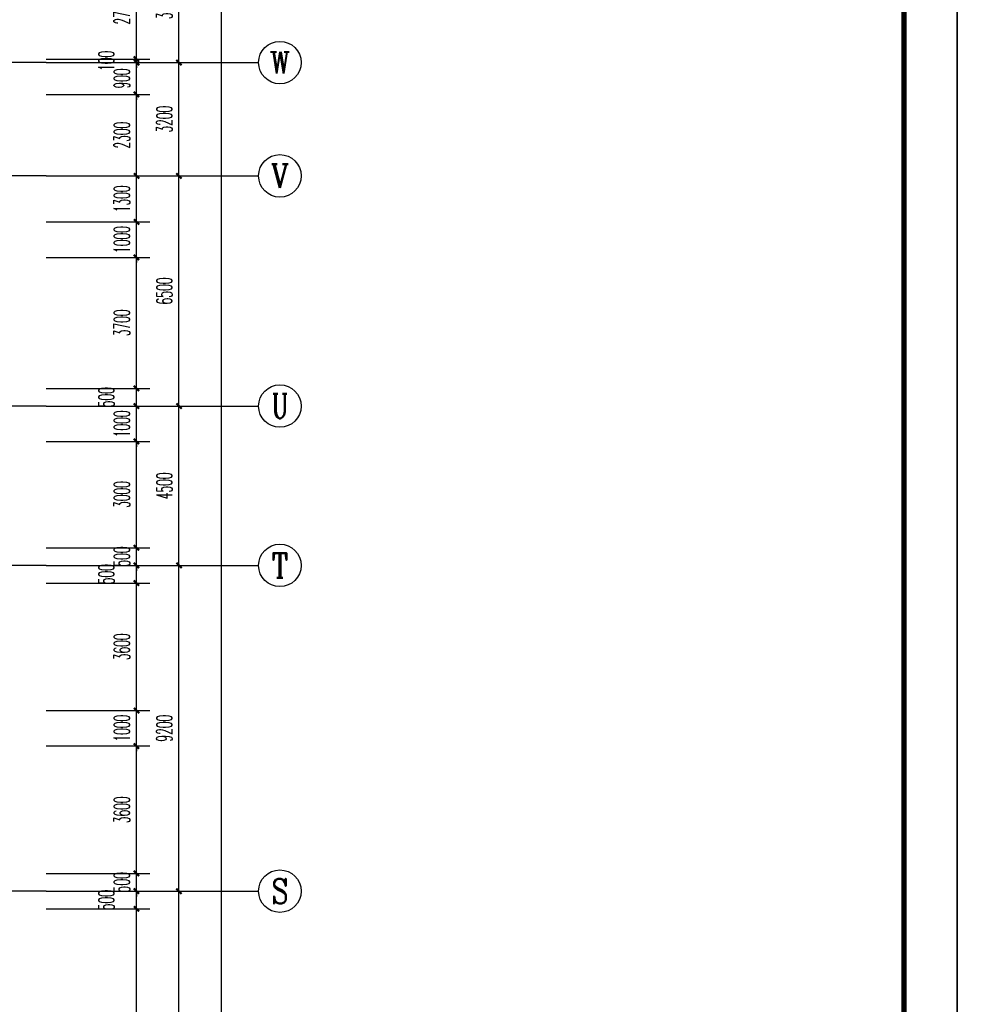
# Model space of a CAD drawing. Extents: x 1779708 to 7299578, y -1121471 to 88434.
# Tile 276 of 656: x 4526071 to 4553247, y -990738 to -962932. Entities that reach past the tile are written whole.
import ezdxf
from ezdxf.enums import TextEntityAlignment as Align

# ---------------------------------------------------------------- set-up
doc = ezdxf.new("R2010")
doc.units = 0
doc.header["$LTSCALE"] = 1000
doc.header["$MEASUREMENT"] = 0
doc.linetypes.add('DOTE', pattern=[2.42, 2, -0.2, 0.02, -0.2])
doc.layers.get('0').update_dxf_attribs({"linetype": 'CONTINUOUS'})
doc.layers.get('Defpoints').update_dxf_attribs({"linetype": 'CONTINUOUS'})
for name, color, linetype in [('AXIS', 3, 'CONTINUOUS'), ('AXIS_TEXT', 7, 'CONTINUOUS'), ('DOTE', 1, 'DOTE'), ('PUB_DIM', 3, 'CONTINUOUS'), ('PUB_TITLE', 4, 'CONTINUOUS'), ('修改', 6, 'CONTINUOUS')]:
    doc.layers.add(name, color=color, linetype=linetype)
doc.styles.add('_TCH_AXIS', font='COMPLEX', dxfattribs={"bigfont": 'GBCBIG'})
doc.styles.add('_TCH_DIM_T3', font='SIMPLEX.shx', dxfattribs={"width": 0.494118, "bigfont": 'GBCBIG.shx'})
doc.styles.add('COMPLEX', font='COMPLEX')
doc.dimstyles.new('_TCH_ARCH&&150', dxfattribs={"dimtxt": 446.25, "dimasz": 150, "dimexe": 375, "dimexo": 450, "dimgap": 189.375, "dimtad": 1, "dimdec": 0, "dimzin": 0, "dimdsep": 46, "dimtxsty": '_TCH_DIM_T3', "dimblk": 'ARCHTICK', "dimcen": 0.09, "dimdle": 225, "dimclrt": 7, "dimazin": 2, "dimtfac": 1, "dimtdec": 0, "dimtix": 1, "dimtmove": 2, "dimatfit": 3, "dimfxl": 250, "dimtolj": 1, "dimtzin": 0, "dimarcsym": 0})

# ---------------------------------------------------------------- blocks, each defined once
blk = doc.blocks.new('A$C36B43F05')
at = {"layer": 'PUB_TITLE'}
blk.add_lwpolyline([(0, 0), (126150, 0), (126150, 178350), (0, 178350)], close=True, dxfattribs=at)
at = {"layer": 'PUB_TITLE', "const_width": 150}
blk.add_lwpolyline([(1500, 1500), (124650, 1500), (124650, 174600), (1500, 174600)], close=True, dxfattribs=at)
blk = doc.blocks.new('_AXISO')
blk.add_circle((0, 0), 0.5)
at = {"layer": 'AXIS_TEXT', "style": 'COMPLEX', "width": 1.041667}
blk.add_attdef('A', text='', height=0.56, dxfattribs=at).set_placement((-0.25, -0.28), (0.25, -0.28), align=Align.FIT)
blk = doc.blocks.new('_ArchTick')
at = {"color": 0, "linetype": 'ByBlock', "const_width": 0.4}
blk.add_lwpolyline([(-0.5, -0.5), (0.5, 0.5)], dxfattribs=at)
blk = doc.blocks.new('*D6864')
at = {"layer": 'AXIS', "color": 0, "lineweight": -2, "transparency": 16777216}
for p, q in [((91750, 8975), (91750, 147425)), ((87250, 147200), (92125, 147200)), ((87250, 9200), (92125, 9200))]:
    blk.add_line(p, q, dxfattribs=at)
at = {"layer": 'Defpoints', "color": 0, "transparency": 16777216}
for p in [(86800, 147200), (91750, 147200), (86800, 9200)]:
    blk.add_point(p, dxfattribs=at)
at = {"layer": 'AXIS', "color": 0, "lineweight": -2, "transparency": 16777216, "xscale": 150, "yscale": 150, "zscale": 150}
for p, rotation in [((91750, 147200), 90), ((91750, 9200), 270)]:
    blk.add_blockref('_ArchTick', p, dxfattribs=dict(at, rotation=rotation))
at = {"layer": 'AXIS', "color": 7, "transparency": 16777216, "insert": (91338, 78200), "char_height": 446.2, "attachment_point": 5, "rotation": 90, "style": '_TCH_DIM_T3'}
blk.add_mtext('\\A1;138000', dxfattribs=at)
blk = doc.blocks.new('*D6876')
at = {"layer": 'AXIS', "color": 0, "lineweight": -2, "transparency": 16777216}
for p, q in [((90550, 73675), (90550, 82725)), ((87250, 82500), (90925, 82500)), ((87250, 73900), (90925, 73900))]:
    blk.add_line(p, q, dxfattribs=at)
at = {"layer": 'Defpoints', "color": 0, "transparency": 16777216}
for p in [(86800, 82500), (90550, 82500), (86800, 73900)]:
    blk.add_point(p, dxfattribs=at)
at = {"layer": 'AXIS', "color": 0, "lineweight": -2, "transparency": 16777216, "xscale": 150, "yscale": 150, "zscale": 150}
for p, rotation in [((90550, 82500), 90), ((90550, 73900), 270)]:
    blk.add_blockref('_ArchTick', p, dxfattribs=dict(at, rotation=rotation))
at = {"layer": 'AXIS', "color": 7, "transparency": 16777216, "insert": (90138, 78200), "char_height": 446.2, "attachment_point": 5, "rotation": 90, "style": '_TCH_DIM_T3'}
blk.add_mtext('\\A1;8600', dxfattribs=at)
blk = doc.blocks.new('*D6877')
at = {"layer": 'AXIS', "color": 0, "lineweight": -2, "transparency": 16777216}
for p, q in [((90550, 82275), (90550, 91925)), ((87250, 91700), (90925, 91700)), ((87250, 82500), (90925, 82500))]:
    blk.add_line(p, q, dxfattribs=at)
at = {"layer": 'Defpoints', "color": 0, "transparency": 16777216}
for p in [(86800, 91700), (90550, 91700), (86800, 82500)]:
    blk.add_point(p, dxfattribs=at)
at = {"layer": 'AXIS', "color": 0, "lineweight": -2, "transparency": 16777216, "xscale": 150, "yscale": 150, "zscale": 150}
for p, rotation in [((90550, 91700), 90), ((90550, 82500), 270)]:
    blk.add_blockref('_ArchTick', p, dxfattribs=dict(at, rotation=rotation))
at = {"layer": 'AXIS', "color": 7, "transparency": 16777216, "insert": (90138, 87100), "char_height": 446.2, "attachment_point": 5, "rotation": 90, "style": '_TCH_DIM_T3'}
blk.add_mtext('\\A1;9200', dxfattribs=at)
blk = doc.blocks.new('*D6878')
at = {"layer": 'AXIS', "color": 0, "lineweight": -2, "transparency": 16777216}
for p, q in [((90550, 91475), (90550, 96425)), ((87250, 96200), (90925, 96200)), ((87250, 91700), (90925, 91700))]:
    blk.add_line(p, q, dxfattribs=at)
at = {"layer": 'Defpoints', "color": 0, "transparency": 16777216}
for p in [(86800, 96200), (90550, 96200), (86800, 91700)]:
    blk.add_point(p, dxfattribs=at)
at = {"layer": 'AXIS', "color": 0, "lineweight": -2, "transparency": 16777216, "xscale": 150, "yscale": 150, "zscale": 150}
for p, rotation in [((90550, 96200), 90), ((90550, 91700), 270)]:
    blk.add_blockref('_ArchTick', p, dxfattribs=dict(at, rotation=rotation))
at = {"layer": 'AXIS', "color": 7, "transparency": 16777216, "insert": (90138, 93950), "char_height": 446.2, "attachment_point": 5, "rotation": 90, "style": '_TCH_DIM_T3'}
blk.add_mtext('\\A1;4500', dxfattribs=at)
blk = doc.blocks.new('*D6879')
at = {"layer": 'AXIS', "color": 0, "lineweight": -2, "transparency": 16777216}
for p, q in [((90550, 95975), (90550, 102925)), ((87250, 102700), (90925, 102700)), ((87250, 96200), (90925, 96200))]:
    blk.add_line(p, q, dxfattribs=at)
at = {"layer": 'Defpoints', "color": 0, "transparency": 16777216}
for p in [(86800, 102700), (90550, 102700), (86800, 96200)]:
    blk.add_point(p, dxfattribs=at)
at = {"layer": 'AXIS', "color": 0, "lineweight": -2, "transparency": 16777216, "xscale": 150, "yscale": 150, "zscale": 150}
for p, rotation in [((90550, 102700), 90), ((90550, 96200), 270)]:
    blk.add_blockref('_ArchTick', p, dxfattribs=dict(at, rotation=rotation))
at = {"layer": 'AXIS', "color": 7, "transparency": 16777216, "insert": (90138, 99450), "char_height": 446.2, "attachment_point": 5, "rotation": 90, "style": '_TCH_DIM_T3'}
blk.add_mtext('\\A1;6500', dxfattribs=at)
blk = doc.blocks.new('*D6880')
at = {"layer": 'AXIS', "color": 0, "lineweight": -2, "transparency": 16777216}
for p, q in [((90550, 102475), (90550, 106125)), ((87250, 105900), (90925, 105900)), ((87250, 102700), (90925, 102700))]:
    blk.add_line(p, q, dxfattribs=at)
at = {"layer": 'Defpoints', "color": 0, "transparency": 16777216}
for p in [(86800, 105900), (90550, 105900), (86800, 102700)]:
    blk.add_point(p, dxfattribs=at)
at = {"layer": 'AXIS', "color": 0, "lineweight": -2, "transparency": 16777216, "xscale": 150, "yscale": 150, "zscale": 150}
for p, rotation in [((90550, 105900), 90), ((90550, 102700), 270)]:
    blk.add_blockref('_ArchTick', p, dxfattribs=dict(at, rotation=rotation))
at = {"layer": 'AXIS', "color": 7, "transparency": 16777216, "insert": (90138, 104300), "char_height": 446.2, "attachment_point": 5, "rotation": 90, "style": '_TCH_DIM_T3'}
blk.add_mtext('\\A1;3200', dxfattribs=at)
blk = doc.blocks.new('*D6881')
at = {"layer": 'AXIS', "color": 0, "lineweight": -2, "transparency": 16777216}
for p, q in [((90550, 105675), (90550, 109325)), ((87250, 109100), (90925, 109100)), ((87250, 105900), (90925, 105900))]:
    blk.add_line(p, q, dxfattribs=at)
at = {"layer": 'Defpoints', "color": 0, "transparency": 16777216}
for p in [(86800, 109100), (90550, 109100), (86800, 105900)]:
    blk.add_point(p, dxfattribs=at)
at = {"layer": 'AXIS', "color": 0, "lineweight": -2, "transparency": 16777216, "xscale": 150, "yscale": 150, "zscale": 150}
for p, rotation in [((90550, 109100), 90), ((90550, 105900), 270)]:
    blk.add_blockref('_ArchTick', p, dxfattribs=dict(at, rotation=rotation))
at = {"layer": 'AXIS', "color": 7, "transparency": 16777216, "insert": (90138, 107500), "char_height": 446.2, "attachment_point": 5, "rotation": 90, "style": '_TCH_DIM_T3'}
blk.add_mtext('\\A1;3200', dxfattribs=at)
blk = doc.blocks.new('*D5240')
at = {"layer": 'Defpoints', "color": 0, "transparency": 16777216}
for p in [(4526367, -988043), (4529367, -988043), (4526367, -995643)]:
    blk.add_point(p, dxfattribs=at)
at = {"layer": 'PUB_DIM', "color": 0, "lineweight": -2, "transparency": 16777216}
for p, q in [((4529367, -995868), (4529367, -987818)), ((4526817, -988043), (4529742, -988043)), ((4526817, -995643), (4529742, -995643))]:
    blk.add_line(p, q, dxfattribs=at)
at = {"layer": 'PUB_DIM', "color": 0, "lineweight": -2, "transparency": 16777216, "xscale": 150, "yscale": 150, "zscale": 150}
for p, rotation in [((4529367, -988043), 90), ((4529367, -995643), 270)]:
    blk.add_blockref('_ArchTick', p, dxfattribs=dict(at, rotation=rotation))
at = {"layer": 'PUB_DIM', "color": 7, "transparency": 16777216, "insert": (4528955, -991843), "char_height": 446.2, "attachment_point": 5, "rotation": 90, "style": '_TCH_DIM_T3'}
blk.add_mtext('\\A1;7600', dxfattribs=at)
blk = doc.blocks.new('*D5241')
at = {"layer": 'Defpoints', "color": 0, "transparency": 16777216}
for p in [(4526367, -987543), (4529367, -987543), (4526367, -988043)]:
    blk.add_point(p, dxfattribs=at)
at = {"layer": 'PUB_DIM', "color": 0, "lineweight": -2, "transparency": 16777216}
for p, q in [((4529367, -988268), (4529367, -987318)), ((4526817, -987543), (4529742, -987543)), ((4526817, -988043), (4529742, -988043))]:
    blk.add_line(p, q, dxfattribs=at)
at = {"layer": 'PUB_DIM', "color": 0, "lineweight": -2, "transparency": 16777216, "xscale": 150, "yscale": 150, "zscale": 150}
for p, rotation in [((4529367, -987543), 90), ((4529367, -988043), 270)]:
    blk.add_blockref('_ArchTick', p, dxfattribs=dict(at, rotation=rotation))
at = {"layer": 'PUB_DIM', "color": 7, "transparency": 16777216, "insert": (4528516, -987793), "char_height": 446.2, "attachment_point": 5, "rotation": 90, "style": '_TCH_DIM_T3'}
blk.add_mtext('\\A1;500', dxfattribs=at)
blk = doc.blocks.new('*D5242')
at = {"layer": 'Defpoints', "color": 0, "transparency": 16777216}
for p in [(4526367, -987043), (4529367, -987043), (4526367, -987543)]:
    blk.add_point(p, dxfattribs=at)
at = {"layer": 'PUB_DIM', "color": 0, "lineweight": -2, "transparency": 16777216}
for p, q in [((4526817, -987043), (4529742, -987043)), ((4529367, -987043), (4529367, -986893)), ((4529367, -987543), (4529367, -987043)), ((4526817, -987543), (4529742, -987543)), ((4529367, -987543), (4529367, -987693))]:
    blk.add_line(p, q, dxfattribs=at)
at = {"layer": 'PUB_DIM', "color": 0, "lineweight": -2, "transparency": 16777216, "xscale": 150, "yscale": 150, "zscale": 150}
for p, rotation in [((4529367, -987043), 270), ((4529367, -987543), 90)]:
    blk.add_blockref('_ArchTick', p, dxfattribs=dict(at, rotation=rotation))
at = {"layer": 'PUB_DIM', "color": 7, "transparency": 16777216, "insert": (4528955, -987293), "char_height": 446.2, "attachment_point": 5, "rotation": 90, "style": '_TCH_DIM_T3'}
blk.add_mtext('\\A1;500', dxfattribs=at)
blk = doc.blocks.new('*D5243')
at = {"layer": 'Defpoints', "color": 0, "transparency": 16777216}
for p in [(4526367, -983443), (4529367, -983443), (4526367, -987043)]:
    blk.add_point(p, dxfattribs=at)
at = {"layer": 'PUB_DIM', "color": 0, "lineweight": -2, "transparency": 16777216}
for p, q in [((4529367, -987268), (4529367, -983218)), ((4526817, -983443), (4529742, -983443)), ((4526817, -987043), (4529742, -987043))]:
    blk.add_line(p, q, dxfattribs=at)
at = {"layer": 'PUB_DIM', "color": 0, "lineweight": -2, "transparency": 16777216, "xscale": 150, "yscale": 150, "zscale": 150}
for p, rotation in [((4529367, -983443), 90), ((4529367, -987043), 270)]:
    blk.add_blockref('_ArchTick', p, dxfattribs=dict(at, rotation=rotation))
at = {"layer": 'PUB_DIM', "color": 7, "transparency": 16777216, "insert": (4528955, -985243), "char_height": 446.2, "attachment_point": 5, "rotation": 90, "style": '_TCH_DIM_T3'}
blk.add_mtext('\\A1;3600', dxfattribs=at)
blk = doc.blocks.new('*D5244')
at = {"layer": 'Defpoints', "color": 0, "transparency": 16777216}
for p in [(4526367, -982443), (4529367, -982443), (4526367, -983443)]:
    blk.add_point(p, dxfattribs=at)
at = {"layer": 'PUB_DIM', "color": 0, "lineweight": -2, "transparency": 16777216}
for p, q in [((4529367, -982443), (4529367, -982293)), ((4526817, -982443), (4529742, -982443)), ((4529367, -983443), (4529367, -982443)), ((4526817, -983443), (4529742, -983443)), ((4529367, -983443), (4529367, -983593))]:
    blk.add_line(p, q, dxfattribs=at)
at = {"layer": 'PUB_DIM', "color": 0, "lineweight": -2, "transparency": 16777216, "xscale": 150, "yscale": 150, "zscale": 150}
for p, rotation in [((4529367, -982443), 270), ((4529367, -983443), 90)]:
    blk.add_blockref('_ArchTick', p, dxfattribs=dict(at, rotation=rotation))
at = {"layer": 'PUB_DIM', "color": 7, "transparency": 16777216, "insert": (4528955, -982943), "char_height": 446.2, "attachment_point": 5, "rotation": 90, "style": '_TCH_DIM_T3'}
blk.add_mtext('\\A1;1000', dxfattribs=at)
blk = doc.blocks.new('*D5245')
at = {"layer": 'Defpoints', "color": 0, "transparency": 16777216}
for p in [(4526367, -978843), (4529367, -978843), (4526367, -982443)]:
    blk.add_point(p, dxfattribs=at)
at = {"layer": 'PUB_DIM', "color": 0, "lineweight": -2, "transparency": 16777216}
for p, q in [((4529367, -982668), (4529367, -978618)), ((4526817, -978843), (4529742, -978843)), ((4526817, -982443), (4529742, -982443))]:
    blk.add_line(p, q, dxfattribs=at)
at = {"layer": 'PUB_DIM', "color": 0, "lineweight": -2, "transparency": 16777216, "xscale": 150, "yscale": 150, "zscale": 150}
for p, rotation in [((4529367, -978843), 90), ((4529367, -982443), 270)]:
    blk.add_blockref('_ArchTick', p, dxfattribs=dict(at, rotation=rotation))
at = {"layer": 'PUB_DIM', "color": 7, "transparency": 16777216, "insert": (4528955, -980643), "char_height": 446.2, "attachment_point": 5, "rotation": 90, "style": '_TCH_DIM_T3'}
blk.add_mtext('\\A1;3600', dxfattribs=at)
blk = doc.blocks.new('*D5246')
at = {"layer": 'Defpoints', "color": 0, "transparency": 16777216}
for p in [(4526367, -978343), (4529367, -978343), (4526367, -978843)]:
    blk.add_point(p, dxfattribs=at)
at = {"layer": 'PUB_DIM', "color": 0, "lineweight": -2, "transparency": 16777216}
for p, q in [((4529367, -979068), (4529367, -978118)), ((4526817, -978343), (4529742, -978343)), ((4526817, -978843), (4529742, -978843))]:
    blk.add_line(p, q, dxfattribs=at)
at = {"layer": 'PUB_DIM', "color": 0, "lineweight": -2, "transparency": 16777216, "xscale": 150, "yscale": 150, "zscale": 150}
for p, rotation in [((4529367, -978343), 90), ((4529367, -978843), 270)]:
    blk.add_blockref('_ArchTick', p, dxfattribs=dict(at, rotation=rotation))
at = {"layer": 'PUB_DIM', "color": 7, "transparency": 16777216, "insert": (4528516, -978593), "char_height": 446.2, "attachment_point": 5, "rotation": 90, "style": '_TCH_DIM_T3'}
blk.add_mtext('\\A1;500', dxfattribs=at)
blk = doc.blocks.new('*D5247')
at = {"layer": 'Defpoints', "color": 0, "transparency": 16777216}
for p in [(4526367, -977843), (4529367, -977843), (4526367, -978343)]:
    blk.add_point(p, dxfattribs=at)
at = {"layer": 'PUB_DIM', "color": 0, "lineweight": -2, "transparency": 16777216}
for p, q in [((4526817, -977843), (4529742, -977843)), ((4529367, -977843), (4529367, -977693)), ((4529367, -978343), (4529367, -977843)), ((4526817, -978343), (4529742, -978343)), ((4529367, -978343), (4529367, -978493))]:
    blk.add_line(p, q, dxfattribs=at)
at = {"layer": 'PUB_DIM', "color": 0, "lineweight": -2, "transparency": 16777216, "xscale": 150, "yscale": 150, "zscale": 150}
for p, rotation in [((4529367, -977843), 270), ((4529367, -978343), 90)]:
    blk.add_blockref('_ArchTick', p, dxfattribs=dict(at, rotation=rotation))
at = {"layer": 'PUB_DIM', "color": 7, "transparency": 16777216, "insert": (4528955, -978093), "char_height": 446.2, "attachment_point": 5, "rotation": 90, "style": '_TCH_DIM_T3'}
blk.add_mtext('\\A1;500', dxfattribs=at)
blk = doc.blocks.new('*D5248')
at = {"layer": 'Defpoints', "color": 0, "transparency": 16777216}
for p in [(4526367, -974843), (4529367, -974843), (4526367, -977843)]:
    blk.add_point(p, dxfattribs=at)
at = {"layer": 'PUB_DIM', "color": 0, "lineweight": -2, "transparency": 16777216}
for p, q in [((4526817, -974843), (4529742, -974843)), ((4529367, -978068), (4529367, -974618)), ((4526817, -977843), (4529742, -977843))]:
    blk.add_line(p, q, dxfattribs=at)
at = {"layer": 'PUB_DIM', "color": 0, "lineweight": -2, "transparency": 16777216, "xscale": 150, "yscale": 150, "zscale": 150}
for p, rotation in [((4529367, -974843), 90), ((4529367, -977843), 270)]:
    blk.add_blockref('_ArchTick', p, dxfattribs=dict(at, rotation=rotation))
at = {"layer": 'PUB_DIM', "color": 7, "transparency": 16777216, "insert": (4528955, -976343), "char_height": 446.2, "attachment_point": 5, "rotation": 90, "style": '_TCH_DIM_T3'}
blk.add_mtext('\\A1;3000', dxfattribs=at)
blk = doc.blocks.new('*D5249')
at = {"layer": 'Defpoints', "color": 0, "transparency": 16777216}
for p in [(4526367, -973843), (4529367, -973843), (4526367, -974843)]:
    blk.add_point(p, dxfattribs=at)
at = {"layer": 'PUB_DIM', "color": 0, "lineweight": -2, "transparency": 16777216}
for p, q in [((4529367, -973843), (4529367, -973693)), ((4526817, -973843), (4529742, -973843)), ((4529367, -974843), (4529367, -973843)), ((4526817, -974843), (4529742, -974843)), ((4529367, -974843), (4529367, -974993))]:
    blk.add_line(p, q, dxfattribs=at)
at = {"layer": 'PUB_DIM', "color": 0, "lineweight": -2, "transparency": 16777216, "xscale": 150, "yscale": 150, "zscale": 150}
for p, rotation in [((4529367, -973843), 270), ((4529367, -974843), 90)]:
    blk.add_blockref('_ArchTick', p, dxfattribs=dict(at, rotation=rotation))
at = {"layer": 'PUB_DIM', "color": 7, "transparency": 16777216, "insert": (4528955, -974343), "char_height": 446.2, "attachment_point": 5, "rotation": 90, "style": '_TCH_DIM_T3'}
blk.add_mtext('\\A1;1000', dxfattribs=at)
blk = doc.blocks.new('*D5250')
at = {"layer": 'Defpoints', "color": 0, "transparency": 16777216}
for p in [(4526367, -973343), (4529367, -973343), (4526367, -973843)]:
    blk.add_point(p, dxfattribs=at)
at = {"layer": 'PUB_DIM', "color": 0, "lineweight": -2, "transparency": 16777216}
for p, q in [((4529367, -974068), (4529367, -973118)), ((4526817, -973343), (4529742, -973343)), ((4526817, -973843), (4529742, -973843))]:
    blk.add_line(p, q, dxfattribs=at)
at = {"layer": 'PUB_DIM', "color": 0, "lineweight": -2, "transparency": 16777216, "xscale": 150, "yscale": 150, "zscale": 150}
for p, rotation in [((4529367, -973343), 90), ((4529367, -973843), 270)]:
    blk.add_blockref('_ArchTick', p, dxfattribs=dict(at, rotation=rotation))
at = {"layer": 'PUB_DIM', "color": 7, "transparency": 16777216, "insert": (4528516, -973593), "char_height": 446.2, "attachment_point": 5, "rotation": 90, "style": '_TCH_DIM_T3'}
blk.add_mtext('\\A1;500', dxfattribs=at)
blk = doc.blocks.new('*D5251')
at = {"layer": 'Defpoints', "color": 0, "transparency": 16777216}
for p in [(4526367, -969643), (4529367, -969643), (4526367, -973343)]:
    blk.add_point(p, dxfattribs=at)
at = {"layer": 'PUB_DIM', "color": 0, "lineweight": -2, "transparency": 16777216}
for p, q in [((4529367, -973568), (4529367, -969418)), ((4526817, -969643), (4529742, -969643)), ((4526817, -973343), (4529742, -973343))]:
    blk.add_line(p, q, dxfattribs=at)
at = {"layer": 'PUB_DIM', "color": 0, "lineweight": -2, "transparency": 16777216, "xscale": 150, "yscale": 150, "zscale": 150}
for p, rotation in [((4529367, -969643), 90), ((4529367, -973343), 270)]:
    blk.add_blockref('_ArchTick', p, dxfattribs=dict(at, rotation=rotation))
at = {"layer": 'PUB_DIM', "color": 7, "transparency": 16777216, "insert": (4528955, -971493), "char_height": 446.2, "attachment_point": 5, "rotation": 90, "style": '_TCH_DIM_T3'}
blk.add_mtext('\\A1;3700', dxfattribs=at)
blk = doc.blocks.new('*D5252')
at = {"layer": 'Defpoints', "color": 0, "transparency": 16777216}
for p in [(4526367, -968643), (4529367, -968643), (4526367, -969643)]:
    blk.add_point(p, dxfattribs=at)
at = {"layer": 'PUB_DIM', "color": 0, "lineweight": -2, "transparency": 16777216}
for p, q in [((4529367, -968643), (4529367, -968493)), ((4526817, -968643), (4529742, -968643)), ((4529367, -969643), (4529367, -968643)), ((4526817, -969643), (4529742, -969643)), ((4529367, -969643), (4529367, -969793))]:
    blk.add_line(p, q, dxfattribs=at)
at = {"layer": 'PUB_DIM', "color": 0, "lineweight": -2, "transparency": 16777216, "xscale": 150, "yscale": 150, "zscale": 150}
for p, rotation in [((4529367, -968643), 270), ((4529367, -969643), 90)]:
    blk.add_blockref('_ArchTick', p, dxfattribs=dict(at, rotation=rotation))
at = {"layer": 'PUB_DIM', "color": 7, "transparency": 16777216, "insert": (4528955, -969143), "char_height": 446.2, "attachment_point": 5, "rotation": 90, "style": '_TCH_DIM_T3'}
blk.add_mtext('\\A1;1000', dxfattribs=at)
blk = doc.blocks.new('*D5253')
at = {"layer": 'Defpoints', "color": 0, "transparency": 16777216}
for p in [(4526367, -967343), (4529367, -967343), (4526367, -968643)]:
    blk.add_point(p, dxfattribs=at)
at = {"layer": 'PUB_DIM', "color": 0, "lineweight": -2, "transparency": 16777216}
for p, q in [((4526817, -967343), (4529742, -967343)), ((4529367, -968868), (4529367, -967118)), ((4526817, -968643), (4529742, -968643))]:
    blk.add_line(p, q, dxfattribs=at)
at = {"layer": 'PUB_DIM', "color": 0, "lineweight": -2, "transparency": 16777216, "xscale": 150, "yscale": 150, "zscale": 150}
for p, rotation in [((4529367, -967343), 90), ((4529367, -968643), 270)]:
    blk.add_blockref('_ArchTick', p, dxfattribs=dict(at, rotation=rotation))
at = {"layer": 'PUB_DIM', "color": 7, "transparency": 16777216, "insert": (4528955, -967993), "char_height": 446.2, "attachment_point": 5, "rotation": 90, "style": '_TCH_DIM_T3'}
blk.add_mtext('\\A1;1300', dxfattribs=at)
blk = doc.blocks.new('*D5254')
at = {"layer": 'Defpoints', "color": 0, "transparency": 16777216}
for p in [(4526367, -965043), (4529367, -965043), (4526367, -967343)]:
    blk.add_point(p, dxfattribs=at)
at = {"layer": 'PUB_DIM', "color": 0, "lineweight": -2, "transparency": 16777216}
for p, q in [((4529367, -967568), (4529367, -964818)), ((4526817, -965043), (4529742, -965043)), ((4526817, -967343), (4529742, -967343))]:
    blk.add_line(p, q, dxfattribs=at)
at = {"layer": 'PUB_DIM', "color": 0, "lineweight": -2, "transparency": 16777216, "xscale": 150, "yscale": 150, "zscale": 150}
for p, rotation in [((4529367, -965043), 90), ((4529367, -967343), 270)]:
    blk.add_blockref('_ArchTick', p, dxfattribs=dict(at, rotation=rotation))
at = {"layer": 'PUB_DIM', "color": 7, "transparency": 16777216, "insert": (4528955, -966193), "char_height": 446.2, "attachment_point": 5, "rotation": 90, "style": '_TCH_DIM_T3'}
blk.add_mtext('\\A1;2300', dxfattribs=at)
blk = doc.blocks.new('*D5255')
at = {"layer": 'Defpoints', "color": 0, "transparency": 16777216}
for p in [(4526367, -964143), (4529367, -964143), (4526367, -965043)]:
    blk.add_point(p, dxfattribs=at)
at = {"layer": 'PUB_DIM', "color": 0, "lineweight": -2, "transparency": 16777216}
for p, q in [((4529367, -964143), (4529367, -963993)), ((4526817, -964143), (4529742, -964143)), ((4529367, -965043), (4529367, -964143)), ((4526817, -965043), (4529742, -965043)), ((4529367, -965043), (4529367, -965193))]:
    blk.add_line(p, q, dxfattribs=at)
at = {"layer": 'PUB_DIM', "color": 0, "lineweight": -2, "transparency": 16777216, "xscale": 150, "yscale": 150, "zscale": 150}
for p, rotation in [((4529367, -964143), 270), ((4529367, -965043), 90)]:
    blk.add_blockref('_ArchTick', p, dxfattribs=dict(at, rotation=rotation))
at = {"layer": 'PUB_DIM', "color": 7, "transparency": 16777216, "insert": (4528955, -964593), "char_height": 446.2, "attachment_point": 5, "rotation": 90, "style": '_TCH_DIM_T3'}
blk.add_mtext('\\A1;900', dxfattribs=at)
blk = doc.blocks.new('*D5256')
at = {"layer": 'Defpoints', "color": 0, "transparency": 16777216}
for p in [(4526367, -964043), (4529367, -964043), (4526367, -964143)]:
    blk.add_point(p, dxfattribs=at)
at = {"layer": 'PUB_DIM', "color": 0, "lineweight": -2, "transparency": 16777216}
for p, q in [((4526817, -964043), (4529742, -964043)), ((4529367, -964043), (4529367, -963893)), ((4529367, -964143), (4529367, -964043)), ((4526817, -964143), (4529742, -964143)), ((4529367, -964143), (4529367, -964293))]:
    blk.add_line(p, q, dxfattribs=at)
at = {"layer": 'PUB_DIM', "color": 0, "lineweight": -2, "transparency": 16777216, "xscale": 150, "yscale": 150, "zscale": 150}
for p, rotation in [((4529367, -964043), 270), ((4529367, -964143), 90)]:
    blk.add_blockref('_ArchTick', p, dxfattribs=dict(at, rotation=rotation))
at = {"layer": 'PUB_DIM', "color": 7, "transparency": 16777216, "insert": (4528516, -964093), "char_height": 446.2, "attachment_point": 5, "rotation": 90, "style": '_TCH_DIM_T3'}
blk.add_mtext('\\A1;100', dxfattribs=at)
blk = doc.blocks.new('*D5257')
at = {"layer": 'Defpoints', "color": 0, "transparency": 16777216}
for p in [(4526367, -961343), (4529367, -961343), (4526367, -964043)]:
    blk.add_point(p, dxfattribs=at)
at = {"layer": 'PUB_DIM', "color": 0, "lineweight": -2, "transparency": 16777216}
for p, q in [((4529367, -964268), (4529367, -961118)), ((4526817, -961343), (4529742, -961343)), ((4526817, -964043), (4529742, -964043))]:
    blk.add_line(p, q, dxfattribs=at)
at = {"layer": 'PUB_DIM', "color": 0, "lineweight": -2, "transparency": 16777216, "xscale": 150, "yscale": 150, "zscale": 150}
for p, rotation in [((4529367, -961343), 90), ((4529367, -964043), 270)]:
    blk.add_blockref('_ArchTick', p, dxfattribs=dict(at, rotation=rotation))
at = {"layer": 'PUB_DIM', "color": 7, "transparency": 16777216, "insert": (4528955, -962693), "char_height": 446.2, "attachment_point": 5, "rotation": 90, "style": '_TCH_DIM_T3'}
blk.add_mtext('\\A1;2700', dxfattribs=at)
blk = doc.blocks.new('A$C159220C3')
at = {"layer": 'AXIS'}
for p, q in [((86800, 105900), (92800, 105900)), ((86800, 102700), (92800, 102700)), ((86800, 96200), (92800, 96200)), ((86800, 91700), (92800, 91700)), ((86800, 82500), (92800, 82500))]:
    blk.add_line(p, q, dxfattribs=at)
at = {"layer": 'DOTE'}
for p, q in [((86800, 105900), (7200, 105900)), ((86800, 102700), (7200, 102700)), ((86800, 96200), (7200, 96200)), ((86800, 91700), (7200, 91700)), ((86800, 82500), (7200, 82500))]:
    blk.add_line(p, q, dxfattribs=at)
at = {"layer": 'AXIS'}
ref = blk.add_blockref('_AXISO', (93400, 105900), dxfattribs=dict(at, xscale=1200, yscale=1200, zscale=1200))
ref.add_attrib('A', 'W', dxfattribs={"layer": 'AXIS_TEXT', "height": 608.3, "style": '_TCH_AXIS', "width": 0.909091}).set_placement((93110.3, 105595.9), (93689.7, 105595.9), align=Align.FIT)
ref = blk.add_blockref('_AXISO', (93400, 102700), dxfattribs=dict(at, xscale=1200, yscale=1200, zscale=1200))
ref.add_attrib('A', 'V', dxfattribs={"layer": 'AXIS_TEXT', "height": 668.2, "style": '_TCH_AXIS', "width": 0.888889}).set_placement((93145.5, 102365.9), (93654.5, 102365.9), align=Align.FIT)
ref = blk.add_blockref('_AXISO', (93400, 96200), dxfattribs=dict(at, xscale=1200, yscale=1200, zscale=1200))
ref.add_attrib('A', 'U', dxfattribs={"layer": 'AXIS_TEXT', "height": 698.9, "style": '_TCH_AXIS', "width": 0.7}).set_placement((93167, 95850.5), (93633, 95850.5), align=Align.FIT)
ref = blk.add_blockref('_AXISO', (93400, 91700), dxfattribs=dict(at, xscale=1200, yscale=1200, zscale=1200))
ref.add_attrib('A', 'T', dxfattribs={"layer": 'AXIS_TEXT', "height": 698.9, "style": '_TCH_AXIS', "width": 0.933333}).set_placement((93167, 91350.5), (93633, 91350.5), align=Align.FIT)
ref = blk.add_blockref('_AXISO', (93400, 82500), dxfattribs=dict(at, xscale=1200, yscale=1200, zscale=1200))
ref.add_attrib('A', 'S', dxfattribs={"layer": 'AXIS_TEXT', "height": 698.9, "style": '_TCH_AXIS'}).set_placement((93167, 82150.5), (93633, 82150.5), align=Align.FIT)
for p1, p2, distance, picture, middle in [((86800, 9200), (86800, 147200), -4950, '*D6864', (91337.5, 78200)), ((86800, 105900), (86800, 109100), -3750, '*D6881', (90137.5, 107500)), ((86800, 102700), (86800, 105900), -3750, '*D6880', (90137.5, 104300)), ((86800, 96200), (86800, 102700), -3750, '*D6879', (90137.5, 99450)), ((86800, 91700), (86800, 96200), -3750, '*D6878', (90137.5, 93950)), ((86800, 82500), (86800, 91700), -3750, '*D6877', (90137.5, 87100)), ((86800, 73900), (86800, 82500), -3750, '*D6876', (90137.5, 78200))]:
    dim = blk.add_aligned_dim(p1=p1, p2=p2, distance=distance, dimstyle='_TCH_ARCH&&150', dxfattribs=at)
    dim.commit()
    dim.dimension.update_dxf_attribs({"geometry": picture, "text_midpoint": middle})

msp = doc.modelspace()

# ---------------------------------------------------------------- block references
at = {"layer": '修改'}
for name, p in [('A$C36B43F05', (4426384.8, -1084792.1)), ('A$C36B43F05', (4552534.8, -1084792.1)), ('A$C159220C3', (4440017.1, -1070043.3))]:
    msp.add_blockref(name, p, dxfattribs=at)

# ---------------------------------------------------------------- dimensions: what is measured, and where the dimension line sits
at = {"layer": 'PUB_DIM'}
for p1, p2, picture, middle in [((4526367.1, -964043.3), (4526367.1, -961343.3), '*D5257', (4528954.6, -962693.3)), ((4526367.1, -965043.3), (4526367.1, -964143.3), '*D5255', (4528954.6, -964593.3)), ((4526367.1, -967343.3), (4526367.1, -965043.3), '*D5254', (4528954.6, -966193.3)), ((4526367.1, -968643.3), (4526367.1, -967343.3), '*D5253', (4528954.6, -967993.3)), ((4526367.1, -969643.3), (4526367.1, -968643.3), '*D5252', (4528954.6, -969143.3)), ((4526367.1, -973343.3), (4526367.1, -969643.3), '*D5251', (4528954.6, -971493.3)), ((4526367.1, -974843.3), (4526367.1, -973843.3), '*D5249', (4528954.6, -974343.3)), ((4526367.1, -977843.3), (4526367.1, -974843.3), '*D5248', (4528954.6, -976343.3)), ((4526367.1, -978343.3), (4526367.1, -977843.3), '*D5247', (4528954.6, -978093.3)), ((4526367.1, -982443.3), (4526367.1, -978843.3), '*D5245', (4528954.6, -980643.3)), ((4526367.1, -983443.3), (4526367.1, -982443.3), '*D5244', (4528954.6, -982943.3)), ((4526367.1, -987043.3), (4526367.1, -983443.3), '*D5243', (4528954.6, -985243.3)), ((4526367.1, -987543.3), (4526367.1, -987043.3), '*D5242', (4528954.6, -987293.3)), ((4526367.1, -995643.3), (4526367.1, -988043.3), '*D5240', (4528954.6, -991843.3))]:
    dim = msp.add_aligned_dim(p1=p1, p2=p2, distance=-3000, dimstyle='_TCH_ARCH&&150', dxfattribs=at)
    dim.commit()
    dim.dimension.update_dxf_attribs({"geometry": picture, "text_midpoint": middle})
for base, p1, p2, picture, middle in [((4529367.1, -964043.3), (4526367.1, -964143.3), (4526367.1, -964043.3), '*D5256', (4528515.8, -964093.3)), ((4529367.1, -973343.3), (4526367.1, -973843.3), (4526367.1, -973343.3), '*D5250', (4528515.8, -973593.3)), ((4529367.1, -978343.3), (4526367.1, -978843.3), (4526367.1, -978343.3), '*D5246', (4528515.8, -978593.3)), ((4529367.1, -987543.3), (4526367.1, -988043.3), (4526367.1, -987543.3), '*D5241', (4528515.8, -987793.3))]:
    dim = msp.add_linear_dim(base=base, p1=p1, p2=p2, angle=90, dimstyle='_TCH_ARCH&&150', dxfattribs=at)
    dim.commit()
    dim.dimension.update_dxf_attribs({"geometry": picture, "text_midpoint": middle, "dimtype": 161})

doc.saveas('drawing.dxf')
